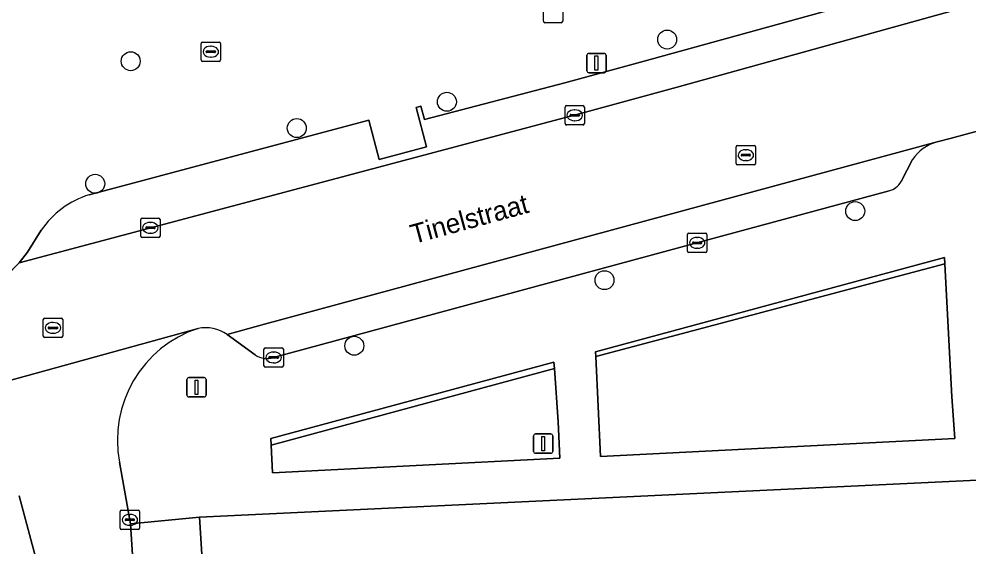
# Model space of a CAD drawing. Extents: x 159053 to 160042, y 380449 to 381423.
# Drawn here: x 159803.39 to 159852.46, y 381191.81 to 381219.05 of the extents above; entities that cross this region are included whole.
import ezdxf

# ---------------------------------------------------------------- set-up
doc = ezdxf.new("R2010")
doc.units = 0
for name, color, linetype in [('IMGEO_Boom', 7, 'Continuous'), ('IMGEO_Groenvoorziening', 7, 'Continuous'), ('IMGEO_Haag', 7, 'Continuous'), ('IMGEO_Kolk', 7, 'Continuous'), ('IMGEO_Lichtmast', 7, 'Continuous'), ('IMGEO_Openbare_ruimte_label', 7, 'Continuous'), ('IMGEO_Parkeervlak_open', 7, 'Continuous'), ('IMGEO_Rijbaan_lokaal_open', 7, 'Continuous'), ('IMGEO_Rioolput', 7, 'Continuous'), ('IMGEO_Voetpad_open', 7, 'Continuous')]:
    doc.layers.add(name, color=color, linetype=linetype)

msp = doc.modelspace()

# ---------------------------------------------------------------- linework, layer by layer
at = {"layer": 'IMGEO_Boom'}
for centre in [(159836.869, 381217.992), (159809.155, 381216.875), (159825.491, 381214.781), (159817.734, 381213.426), (159807.323, 381210.553), (159846.582, 381209.141), (159833.631, 381205.579), (159820.706, 381202.192)]:
    msp.add_circle(centre, 0.489, dxfattribs=at)
at = {"layer": 'IMGEO_Groenvoorziening'}
for points in [[(159851.208, 381206.425), (159851.19, 381206.755), (159833.168, 381201.887), (159833.18, 381201.635)], [(159851.208, 381206.425), (159833.18, 381201.635), (159833.424, 381196.482), (159851.722, 381197.401), (159851.582, 381199.555)], [(159831.041, 381201.028), (159831.018, 381201.344), (159816.39, 381197.414), (159816.409, 381197.065)], [(159831.242, 381198.272), (159831.041, 381201.028), (159816.409, 381197.065), (159816.486, 381195.642), (159831.326, 381196.402)], [(159855.413, 381195.383), (159812.714, 381193.345), (159813.181, 381185.963), (159816.385, 381135.297), (159858.69, 381137.924)]]:
    msp.add_lwpolyline(points, close=True, dxfattribs=at)
at = {"layer": 'IMGEO_Haag'}
for points in [[(159851.208, 381206.425), (159851.19, 381206.755), (159833.168, 381201.887), (159833.18, 381201.635)], [(159831.041, 381201.028), (159831.018, 381201.344), (159816.39, 381197.414), (159816.409, 381197.065)]]:
    msp.add_lwpolyline(points, close=True, dxfattribs=at)
at = {"layer": 'IMGEO_Kolk'}
for p, q in [((159830.472, 381218.937), (159830.472, 381219.789)), ((159831.473, 381219.789), (159831.473, 381218.937)), ((159831.399, 381218.863), (159830.547, 381218.863)), ((159812.795, 381216.939), (159812.795, 381217.791)), ((159812.87, 381217.865), (159813.722, 381217.865)), ((159813.283, 381217.645), (159813.308, 381217.645)), ((159813.796, 381217.791), (159813.796, 381216.939)), ((159813.054, 381217.359), (159813.054, 381217.371)), ((159813.492, 381217.322), (159813.094, 381217.322)), ((159813.097, 381217.408), (159813.495, 381217.408)), ((159813.306, 381217.085), (159813.281, 381217.085)), ((159813.538, 381217.371), (159813.538, 381217.359)), ((159813.722, 381216.865), (159812.87, 381216.865)), ((159831.667, 381214.584), (159832.519, 381214.584)), ((159831.592, 381213.658), (159831.592, 381214.51)), ((159831.851, 381214.078), (159831.851, 381214.09)), ((159831.894, 381214.127), (159832.292, 381214.127)), ((159832.08, 381214.364), (159832.105, 381214.364)), ((159832.335, 381214.09), (159832.335, 381214.078)), ((159832.593, 381214.51), (159832.593, 381213.658)), ((159832.519, 381213.584), (159831.667, 381213.584)), ((159832.289, 381214.041), (159831.891, 381214.041)), ((159832.103, 381213.804), (159832.078, 381213.804)), ((159809.671, 381207.853), (159809.671, 381208.705)), ((159809.746, 381208.779), (159810.598, 381208.779)), ((159810.672, 381208.705), (159810.672, 381207.853)), ((159809.93, 381208.273), (159809.93, 381208.285)), ((159810.368, 381208.236), (159809.97, 381208.236)), ((159809.973, 381208.322), (159810.371, 381208.322)), ((159810.159, 381208.559), (159810.184, 381208.559)), ((159810.414, 381208.285), (159810.414, 381208.273)), ((159810.598, 381207.779), (159809.746, 381207.779)), ((159810.182, 381207.999), (159810.157, 381207.999)), ((159837.919, 381207.077), (159837.919, 381207.929)), ((159837.994, 381208.003), (159838.846, 381208.003)), ((159838.407, 381207.783), (159838.432, 381207.783)), ((159838.92, 381207.929), (159838.92, 381207.077)), ((159838.178, 381207.497), (159838.178, 381207.509)), ((159838.616, 381207.46), (159838.218, 381207.46)), ((159838.221, 381207.546), (159838.619, 381207.546)), ((159838.43, 381207.223), (159838.405, 381207.223)), ((159838.662, 381207.509), (159838.662, 381207.497)), ((159838.846, 381207.003), (159837.994, 381207.003)), ((159816.04, 381201.166), (159816.04, 381202.018)), ((159816.115, 381202.092), (159816.967, 381202.092)), ((159816.528, 381201.872), (159816.553, 381201.872)), ((159817.041, 381202.018), (159817.041, 381201.166)), ((159816.299, 381201.586), (159816.299, 381201.598)), ((159816.737, 381201.549), (159816.339, 381201.549)), ((159816.342, 381201.635), (159816.74, 381201.635)), ((159816.551, 381201.312), (159816.526, 381201.312)), ((159816.783, 381201.598), (159816.783, 381201.586)), ((159816.967, 381201.092), (159816.115, 381201.092)), ((159808.613, 381192.788), (159808.613, 381193.64)), ((159808.688, 381193.714), (159809.54, 381193.714)), ((159809.101, 381193.494), (159809.126, 381193.494)), ((159809.614, 381193.64), (159809.614, 381192.788)), ((159808.872, 381193.208), (159808.872, 381193.22)), ((159809.31, 381193.171), (159808.912, 381193.171)), ((159808.915, 381193.257), (159809.313, 381193.257)), ((159809.356, 381193.22), (159809.356, 381193.208)), ((159809.54, 381192.714), (159808.688, 381192.714)), ((159809.124, 381192.934), (159809.099, 381192.934))]:
    msp.add_line(p, q, dxfattribs=at)
for points in [[(159830.472, 381218.937), (159830.472, 381219.789)], [(159831.473, 381219.789), (159831.473, 381218.937)], [(159831.399, 381218.863), (159830.547, 381218.863)], [(159812.795, 381216.939), (159812.795, 381217.791)], [(159812.87, 381217.865), (159813.722, 381217.865)], [(159813.796, 381217.791), (159813.796, 381216.939)], [(159813.722, 381216.865), (159812.87, 381216.865)], [(159831.667, 381214.584), (159832.519, 381214.584)], [(159831.592, 381213.658), (159831.592, 381214.51)], [(159832.593, 381214.51), (159832.593, 381213.658)], [(159832.519, 381213.584), (159831.667, 381213.584)], [(159809.671, 381207.853), (159809.671, 381208.705)], [(159809.746, 381208.779), (159810.598, 381208.779)], [(159810.672, 381208.705), (159810.672, 381207.853)], [(159810.598, 381207.779), (159809.746, 381207.779)], [(159837.919, 381207.077), (159837.919, 381207.929)], [(159837.994, 381208.003), (159838.846, 381208.003)], [(159838.92, 381207.929), (159838.92, 381207.077)], [(159838.846, 381207.003), (159837.994, 381207.003)], [(159816.04, 381201.166), (159816.04, 381202.018)], [(159816.115, 381202.092), (159816.967, 381202.092)], [(159817.041, 381202.018), (159817.041, 381201.166)], [(159816.967, 381201.092), (159816.115, 381201.092)], [(159808.613, 381192.788), (159808.613, 381193.64)], [(159808.688, 381193.714), (159809.54, 381193.714)], [(159809.614, 381193.64), (159809.614, 381192.788)], [(159809.54, 381192.714), (159808.688, 381192.714)]]:
    msp.add_lwpolyline(points, dxfattribs=at)
for centre, radius, start, end in [((159830.549, 381218.939), 0.0765, 181.552, 268.448), ((159830.549, 381218.939), 0.0765, 181.552, 268.448), ((159831.397, 381218.939), 0.0765, 271.552, 358.448), ((159831.397, 381218.939), 0.0765, 271.552, 358.448), ((159812.872, 381217.789), 0.0765, 91.552, 178.448), ((159812.872, 381217.789), 0.0765, 91.552, 178.448), ((159813.72, 381217.789), 0.0765, 1.552, 88.448), ((159813.72, 381217.789), 0.0765, 1.552, 88.448), ((159813.094, 381217.368), 0.0403, 85.8775, 175.7526), ((159813.091, 381217.358), 0.0366, 178.938, 274.7102), ((159813.495, 381217.365), 0.043, 264.8664, 352.4533), ((159813.499, 381217.37), 0.0386, 1.7309, 96.639), ((159812.872, 381216.941), 0.0765, 181.552, 268.448), ((159812.872, 381216.941), 0.0765, 181.552, 268.448), ((159813.72, 381216.941), 0.0765, 271.552, 358.448), ((159813.72, 381216.941), 0.0765, 271.552, 358.448), ((159831.669, 381214.508), 0.0765, 91.552, 178.448), ((159831.669, 381214.508), 0.0765, 91.552, 178.448), ((159832.517, 381214.508), 0.0765, 1.552, 88.448), ((159832.517, 381214.508), 0.0765, 1.552, 88.448), ((159831.891, 381214.087), 0.0403, 85.8775, 175.7526), ((159831.888, 381214.077), 0.0366, 178.938, 274.7102), ((159832.292, 381214.084), 0.043, 264.8664, 352.4533), ((159832.296, 381214.089), 0.0386, 1.7309, 96.639), ((159831.669, 381213.66), 0.0765, 181.552, 268.448), ((159831.669, 381213.66), 0.0765, 181.552, 268.448), ((159832.517, 381213.66), 0.0765, 271.552, 358.448), ((159832.517, 381213.66), 0.0765, 271.552, 358.448), ((159809.748, 381208.703), 0.0765, 91.552, 178.448), ((159809.748, 381208.703), 0.0765, 91.552, 178.448), ((159810.596, 381208.703), 0.0765, 1.552, 88.448), ((159810.596, 381208.703), 0.0765, 1.552, 88.448), ((159809.97, 381208.282), 0.0403, 85.8775, 175.7526), ((159809.967, 381208.272), 0.0366, 178.938, 274.7102), ((159810.371, 381208.279), 0.043, 264.8664, 352.4533), ((159810.375, 381208.284), 0.0386, 1.7309, 96.639), ((159809.748, 381207.855), 0.0765, 181.552, 268.448), ((159809.748, 381207.855), 0.0765, 181.552, 268.448), ((159810.596, 381207.855), 0.0765, 271.552, 358.448), ((159810.596, 381207.855), 0.0765, 271.552, 358.448), ((159837.996, 381207.927), 0.0765, 91.552, 178.448), ((159837.996, 381207.927), 0.0765, 91.552, 178.448), ((159838.844, 381207.927), 0.0765, 1.552, 88.448), ((159838.844, 381207.927), 0.0765, 1.552, 88.448), ((159838.218, 381207.506), 0.0403, 85.8775, 175.7526), ((159838.215, 381207.496), 0.0366, 178.938, 274.7102), ((159838.619, 381207.503), 0.043, 264.8664, 352.4533), ((159838.623, 381207.508), 0.0386, 1.7309, 96.639), ((159837.996, 381207.079), 0.0765, 181.552, 268.448), ((159837.996, 381207.079), 0.0765, 181.552, 268.448), ((159838.844, 381207.079), 0.0765, 271.552, 358.448), ((159838.844, 381207.079), 0.0765, 271.552, 358.448), ((159816.117, 381202.016), 0.0765, 91.552, 178.448), ((159816.117, 381202.016), 0.0765, 91.552, 178.448), ((159816.965, 381202.016), 0.0765, 1.552, 88.448), ((159816.965, 381202.016), 0.0765, 1.552, 88.448), ((159816.339, 381201.595), 0.0403, 85.8775, 175.7526), ((159816.336, 381201.585), 0.0366, 178.938, 274.7102), ((159816.74, 381201.592), 0.043, 264.8664, 352.4533), ((159816.744, 381201.597), 0.0386, 1.7309, 96.639), ((159816.117, 381201.168), 0.0765, 181.552, 268.448), ((159816.117, 381201.168), 0.0765, 181.552, 268.448), ((159816.965, 381201.168), 0.0765, 271.552, 358.448), ((159816.965, 381201.168), 0.0765, 271.552, 358.448), ((159808.69, 381193.638), 0.0765, 91.552, 178.448), ((159808.69, 381193.638), 0.0765, 91.552, 178.448), ((159809.538, 381193.638), 0.0765, 1.552, 88.448), ((159809.538, 381193.638), 0.0765, 1.552, 88.448), ((159808.912, 381193.217), 0.0403, 85.8775, 175.7526), ((159808.909, 381193.207), 0.0366, 178.938, 274.7102), ((159809.313, 381193.214), 0.043, 264.8664, 352.4533), ((159809.317, 381193.219), 0.0386, 1.7309, 96.639), ((159808.69, 381192.79), 0.0765, 181.552, 268.448), ((159808.69, 381192.79), 0.0765, 181.552, 268.448), ((159809.538, 381192.79), 0.0765, 271.552, 358.448), ((159809.538, 381192.79), 0.0765, 271.552, 358.448)]:
    msp.add_arc(centre, radius, start, end, dxfattribs=at)
for centre, major_axis, ratio, start_param, end_param in [((159813.282, 381217.365), (-0.387, 0.002), 0.722429, 4.712389, 7.853982), ((159813.307, 381217.365), (-0.39, 0.002), 0.717154, 1.570796, 4.712389), ((159832.079, 381214.084), (-0.387, 0.002), 0.722429, 4.712389, 7.853982), ((159832.104, 381214.084), (-0.39, 0.002), 0.717154, 1.570796, 4.712389), ((159810.158, 381208.279), (-0.387, 0.002), 0.722429, 4.712389, 7.853982), ((159810.183, 381208.279), (-0.39, 0.002), 0.717154, 1.570796, 4.712389), ((159838.406, 381207.503), (-0.387, 0.002), 0.722429, 4.712389, 7.853982), ((159838.431, 381207.503), (-0.39, 0.002), 0.717154, 1.570796, 4.712389), ((159816.527, 381201.592), (-0.387, 0.002), 0.722429, 4.712389, 7.853982), ((159816.552, 381201.592), (-0.39, 0.002), 0.717154, 1.570796, 4.712389), ((159809.1, 381193.214), (-0.387, 0.002), 0.722429, 4.712389, 7.853982), ((159809.125, 381193.214), (-0.39, 0.002), 0.717154, 1.570796, 4.712389)]:
    msp.add_ellipse(centre, major_axis=major_axis, ratio=ratio, start_param=start_param, end_param=end_param, dxfattribs=at)
at = {"layer": 'IMGEO_Lichtmast'}
for p, q in [((159832.72, 381216.381), (159832.72, 381217.181)), ((159832.72, 381217.181), (159832.72, 381216.381)), ((159832.82, 381217.281), (159833.61, 381217.281)), ((159833.61, 381217.281), (159832.82, 381217.281)), ((159833.71, 381217.181), (159833.71, 381216.381)), ((159833.71, 381216.381), (159833.71, 381217.181)), ((159833.61, 381216.281), (159832.82, 381216.281)), ((159832.82, 381216.281), (159833.61, 381216.281)), ((159812.061, 381199.651), (159812.061, 381200.451)), ((159812.061, 381200.451), (159812.061, 381199.651)), ((159812.161, 381200.551), (159812.951, 381200.551)), ((159812.951, 381200.551), (159812.161, 381200.551)), ((159813.051, 381200.451), (159813.051, 381199.651)), ((159813.051, 381199.651), (159813.051, 381200.451)), ((159812.951, 381199.551), (159812.161, 381199.551)), ((159812.161, 381199.551), (159812.951, 381199.551)), ((159829.969, 381196.744), (159829.969, 381197.544)), ((159829.969, 381197.544), (159829.969, 381196.744)), ((159830.069, 381197.644), (159830.859, 381197.644)), ((159830.859, 381197.644), (159830.069, 381197.644)), ((159830.959, 381197.544), (159830.959, 381196.744)), ((159830.959, 381196.744), (159830.959, 381197.544)), ((159830.859, 381196.644), (159830.069, 381196.644)), ((159830.069, 381196.644), (159830.859, 381196.644))]:
    msp.add_line(p, q, dxfattribs=at)
for points in [[(159833.14, 381217.156), (159833.29, 381217.156), (159833.29, 381216.406), (159833.14, 381216.406), (159833.14, 381217.156)], [(159812.481, 381200.426), (159812.631, 381200.426), (159812.631, 381199.676), (159812.481, 381199.676), (159812.481, 381200.426)], [(159830.389, 381197.519), (159830.539, 381197.519), (159830.539, 381196.769), (159830.389, 381196.769), (159830.389, 381197.519)]]:
    msp.add_lwpolyline(points, dxfattribs=at)
for centre, start, end in [((159832.82, 381217.181), 90, 180), ((159832.82, 381217.181), 90, 180), ((159833.61, 381217.181), 0, 90), ((159833.61, 381217.181), 360, 90), ((159832.82, 381216.381), 180, 270), ((159832.82, 381216.381), 180, 270), ((159833.61, 381216.381), 270, 0), ((159833.61, 381216.381), 270, 0), ((159812.161, 381200.451), 90, 180), ((159812.161, 381200.451), 90, 180), ((159812.951, 381200.451), 0, 90), ((159812.951, 381200.451), 360, 90), ((159812.161, 381199.651), 180, 270), ((159812.161, 381199.651), 180, 270), ((159812.951, 381199.651), 270, 0), ((159812.951, 381199.651), 270, 0), ((159830.069, 381197.544), 90, 180), ((159830.069, 381197.544), 90, 180), ((159830.859, 381197.544), 0, 90), ((159830.859, 381197.544), 360, 90), ((159830.069, 381196.744), 180, 270), ((159830.069, 381196.744), 180, 270), ((159830.859, 381196.744), 270, 0), ((159830.859, 381196.744), 270, 0)]:
    msp.add_arc(centre, 0.1, start, end, dxfattribs=at)
at = {"layer": 'IMGEO_Parkeervlak_open'}
for points in [[(159864.499, 381224.883), (159855.172, 381222.268), (159835.499, 381216.832), (159831.581, 381215.763), (159824.329, 381213.867), (159824.136, 381214.557), (159823.895, 381214.493), (159824.44, 381212.455), (159821.996, 381211.802), (159821.451, 381213.84), (159807.011, 381209.983)], [(159832.644, 381214.243), (159837.379, 381215.538), (159866.619, 381223.651), (159865.271, 381224.727)], [(159804.531, 381208.16), (159803.817, 381207.025), (159803.39, 381206.479), (159832.644, 381214.243)], [(159850.808, 381212.718), (159816.075, 381203.312), (159814.135, 381202.773), (159815.58, 381201.726)], [(159848.954, 381210.667), (159849.549, 381211.808)], [(159816.54, 381201.593), (159838.406, 381207.501), (159848.334, 381210.18)]]:
    msp.add_lwpolyline(points, dxfattribs=at)
for centre, radius, start, end in [((159851.455, 381210.497), 2.313, 106.236, 145.4825), ((159848.009, 381211.232), 1.101, 287.1617, 329.1364), ((159808.39, 381205.508), 4.683, 107.1319, 145.5059), ((159816.188, 381202.582), 1.049, 234.6108, 289.6139)]:
    msp.add_arc(centre, radius, start, end, dxfattribs=at)
at = {"layer": 'IMGEO_Rijbaan_lokaal_open'}
for points in [[(159866.619, 381223.651), (159837.379, 381215.538), (159832.644, 381214.243), (159803.39, 381206.479)], [(159850.808, 381212.718), (159851.484, 381212.886), (159859.955, 381215.172), (159860.56, 381215.329), (159860.881, 381215.415), (159872.254, 381218.481)], [(159814.135, 381202.773), (159816.075, 381203.312), (159850.808, 381212.718)], [(159797.84, 381199.008), (159812.638, 381203.09)], [(159812.638, 381203.09), (159797.84, 381199.008)], [(159803.385, 381194.446), (159804.072, 381191.935), (159804.905, 381188.833), (159805.019, 381188.066), (159805.06, 381187.348), (159809.487, 381187.652), (159809.148, 381193.015), (159808.58, 381196.186)]]:
    msp.add_lwpolyline(points, dxfattribs=at)
for centre, radius, start, end in [((159800.707, 381208.754), 3.517, 278.8096, 319.7027), ((159814.535, 381197.331), 6.064, 108.2274, 190.8807), ((159813.016, 381201.183), 1.944, 54.8653, 101.2224)]:
    msp.add_arc(centre, radius, start, end, dxfattribs=at)
at = {"layer": 'IMGEO_Rioolput'}
for p, q in [((159840.432, 381211.604), (159840.432, 381212.456)), ((159840.507, 381212.53), (159841.359, 381212.53)), ((159840.92, 381212.31), (159840.945, 381212.31)), ((159841.433, 381212.456), (159841.433, 381211.604)), ((159840.691, 381212.024), (159840.691, 381212.036)), ((159841.129, 381211.987), (159840.731, 381211.987)), ((159840.734, 381212.073), (159841.132, 381212.073)), ((159840.943, 381211.75), (159840.918, 381211.75)), ((159841.175, 381212.036), (159841.175, 381212.024)), ((159841.359, 381211.53), (159840.507, 381211.53)), ((159804.641, 381202.69), (159804.641, 381203.542)), ((159804.716, 381203.616), (159805.568, 381203.616)), ((159805.129, 381203.396), (159805.154, 381203.396)), ((159805.642, 381203.542), (159805.642, 381202.69)), ((159804.9, 381203.11), (159804.9, 381203.122)), ((159805.338, 381203.073), (159804.94, 381203.073)), ((159804.943, 381203.159), (159805.341, 381203.159)), ((159805.152, 381202.836), (159805.127, 381202.836)), ((159805.384, 381203.122), (159805.384, 381203.11)), ((159805.568, 381202.616), (159804.716, 381202.616))]:
    msp.add_line(p, q, dxfattribs=at)
for points in [[(159840.432, 381211.604), (159840.432, 381212.456)], [(159840.507, 381212.53), (159841.359, 381212.53)], [(159841.433, 381212.456), (159841.433, 381211.604)], [(159841.359, 381211.53), (159840.507, 381211.53)], [(159804.641, 381202.69), (159804.641, 381203.542)], [(159804.716, 381203.616), (159805.568, 381203.616)], [(159805.642, 381203.542), (159805.642, 381202.69)], [(159805.568, 381202.616), (159804.716, 381202.616)]]:
    msp.add_lwpolyline(points, dxfattribs=at)
for centre, radius, start, end in [((159840.509, 381212.454), 0.0765, 91.552, 178.448), ((159840.509, 381212.454), 0.0765, 91.552, 178.448), ((159841.357, 381212.454), 0.0765, 1.552, 88.448), ((159841.357, 381212.454), 0.0765, 1.552, 88.448), ((159840.731, 381212.033), 0.0403, 85.8775, 175.7526), ((159840.728, 381212.023), 0.0366, 178.938, 274.7102), ((159841.132, 381212.03), 0.043, 264.8664, 352.4533), ((159841.136, 381212.035), 0.0386, 1.7309, 96.639), ((159840.509, 381211.606), 0.0765, 181.552, 268.448), ((159840.509, 381211.606), 0.0765, 181.552, 268.448), ((159841.357, 381211.606), 0.0765, 271.552, 358.448), ((159841.357, 381211.606), 0.0765, 271.552, 358.448), ((159804.718, 381203.54), 0.0765, 91.552, 178.448), ((159804.718, 381203.54), 0.0765, 91.552, 178.448), ((159805.566, 381203.54), 0.0765, 1.552, 88.448), ((159805.566, 381203.54), 0.0765, 1.552, 88.448), ((159804.94, 381203.119), 0.0403, 85.8775, 175.7526), ((159804.937, 381203.109), 0.0366, 178.938, 274.7102), ((159805.341, 381203.116), 0.043, 264.8664, 352.4533), ((159805.345, 381203.121), 0.0386, 1.7309, 96.639), ((159804.718, 381202.692), 0.0765, 181.552, 268.448), ((159804.718, 381202.692), 0.0765, 181.552, 268.448), ((159805.566, 381202.692), 0.0765, 271.552, 358.448), ((159805.566, 381202.692), 0.0765, 271.552, 358.448)]:
    msp.add_arc(centre, radius, start, end, dxfattribs=at)
for centre, major_axis, ratio, start_param, end_param in [((159840.919, 381212.03), (-0.387, 0.002), 0.722429, 4.712389, 7.853982), ((159840.944, 381212.03), (-0.39, 0.002), 0.717154, 1.570796, 4.712389), ((159805.128, 381203.116), (-0.387, 0.002), 0.722429, 4.712389, 7.853982), ((159805.153, 381203.116), (-0.39, 0.002), 0.717154, 1.570796, 4.712389)]:
    msp.add_ellipse(centre, major_axis=major_axis, ratio=ratio, start_param=start_param, end_param=end_param, dxfattribs=at)
at = {"layer": 'IMGEO_Voetpad_open'}
for points in [[(159807.011, 381209.983), (159821.451, 381213.84), (159821.996, 381211.802), (159824.44, 381212.455), (159823.895, 381214.493), (159824.136, 381214.557), (159824.329, 381213.867), (159831.581, 381215.763), (159835.499, 381216.832), (159855.172, 381222.268), (159864.499, 381224.883)], [(159860.881, 381215.415), (159860.56, 381215.329), (159859.955, 381215.172), (159851.484, 381212.886), (159850.808, 381212.718)], [(159849.549, 381211.808), (159848.954, 381210.667)], [(159848.334, 381210.18), (159838.406, 381207.501), (159816.54, 381201.593)], [(159803.39, 381206.479), (159803.817, 381207.025), (159804.531, 381208.16)], [(159808.58, 381196.186), (159809.148, 381193.015), (159812.714, 381193.345), (159855.413, 381195.383), (159856.933, 381195.432), (159860.957, 381195.608), (159861.841, 381195.655), (159862.544, 381195.675), (159862.395, 381199.142), (159862.209, 381202.606), (159862.194, 381202.863), (159862.135, 381203.844)], [(159815.58, 381201.726), (159814.135, 381202.773)], [(159797.09, 381184.946), (159805.167, 381185.443), (159805.06, 381187.348), (159805.019, 381188.066), (159804.905, 381188.833), (159804.072, 381191.935), (159803.385, 381194.446)]]:
    msp.add_lwpolyline(points, dxfattribs=at)
for points in [[(159851.19, 381206.755), (159851.208, 381206.425), (159851.582, 381199.555), (159851.722, 381197.401), (159833.424, 381196.482), (159833.18, 381201.635), (159833.168, 381201.887)], [(159831.242, 381198.272), (159831.326, 381196.402), (159816.486, 381195.642), (159816.409, 381197.065), (159816.39, 381197.414), (159831.018, 381201.344), (159831.041, 381201.028)], [(159813.181, 381185.963), (159812.714, 381193.345), (159809.148, 381193.015), (159809.487, 381187.652), (159809.608, 381185.731), (159809.661, 381184.923), (159810.374, 381173.997), (159810.93, 381164.845), (159811.352, 381157.91), (159811.948, 381147.68), (159812.141, 381144.608), (159812.319, 381141.794), (159812.469, 381139.407), (159812.65, 381136.023), (159813.071, 381129.675), (159813.084, 381129.484), (159813.339, 381128.962), (159816.946, 381125.785), (159816.652, 381130.762), (159816.385, 381135.297)]]:
    msp.add_lwpolyline(points, close=True, dxfattribs=at)
for centre, radius, start, end in [((159851.455, 381210.497), 2.313, 106.236, 145.4825), ((159848.009, 381211.232), 1.101, 287.1617, 329.1364), ((159808.39, 381205.508), 4.683, 107.1319, 145.5059), ((159800.707, 381208.754), 3.517, 278.8096, 319.7027), ((159814.535, 381197.331), 6.064, 108.2274, 190.8807), ((159813.016, 381201.183), 1.944, 54.8653, 101.2224), ((159816.188, 381202.582), 1.049, 234.6108, 289.6139)]:
    msp.add_arc(centre, radius, start, end, dxfattribs=at)

# ---------------------------------------------------------------- texts
at = {"layer": 'IMGEO_Openbare_ruimte_label'}
msp.add_text('Tinelstraat', height=1, rotation=15.2451, dxfattribs=at).set_placement((159823.765, 381207.437))

doc.saveas('drawing.dxf')
